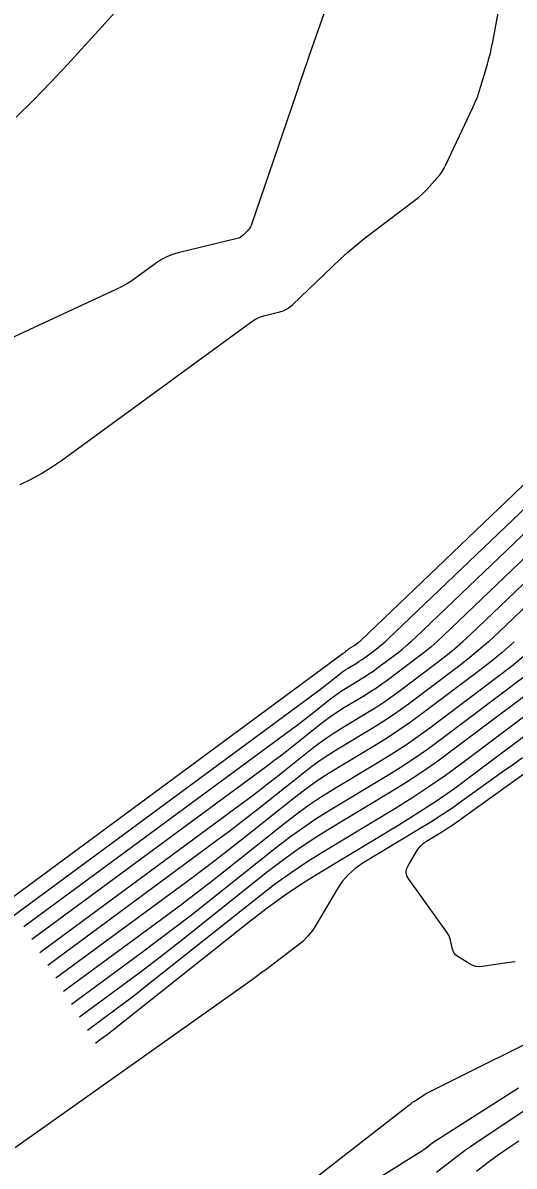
# Model space of a CAD drawing. Extents: x 1768942 to 1774819, y 723037 to 732099.
# Drawn here: x 1770546.4 to 1770581.3, y 726525 to 726606.2 of the extents above; entities that cross this region are included whole.
import ezdxf

# ---------------------------------------------------------------- set-up
doc = ezdxf.new("R2010")
doc.units = 0
doc.layers.add('R_Contours', color=7, linetype='Continuous')

msp = doc.modelspace()

# ---------------------------------------------------------------- linework, layer by layer
at = {"layer": 'R_Contours'}
for points in [[(1770546.19, 726573.421), (1770546.951, 726573.796), (1770547.69, 726574.207), (1770548.408, 726574.654), (1770549.104, 726575.137), (1770562.628, 726585.004), (1770562.849, 726585.149), (1770563.08, 726585.271), (1770563.323, 726585.37), (1770563.577, 726585.444), (1770564.614, 726585.697), (1770564.865, 726585.775), (1770565.099, 726585.884), (1770565.317, 726586.023), (1770565.518, 726586.191), (1770568.914, 726589.426), (1770569.458, 726589.928), (1770570.015, 726590.414), (1770570.586, 726590.883), (1770571.171, 726591.336), (1770574.286, 726593.673), (1770574.501, 726593.842), (1770574.707, 726594.022), (1770574.904, 726594.212), (1770575.091, 726594.412), (1770575.823, 726595.231), (1770575.998, 726595.442), (1770576.156, 726595.663), (1770576.297, 726595.895), (1770576.422, 726596.139), (1770578.331, 726600.207), (1770578.497, 726600.579), (1770578.648, 726600.956), (1770578.784, 726601.339), (1770578.906, 726601.727), (1770579.365, 726603.292), (1770579.474, 726603.684), (1770579.573, 726604.079), (1770579.662, 726604.476), (1770579.741, 726604.875), (1770581.186, 726612.742)], [(1770556.303, 726610.725), (1770549.561, 726603.291), (1770548.368, 726602.006), (1770547.145, 726600.751), (1770545.892, 726599.526)], [(1770568.161, 726608.1), (1770566.898, 726604.446), (1770566.611, 726603.615), (1770566.325, 726602.784), (1770566.04, 726601.953), (1770565.755, 726601.121), (1770562.577, 726591.829), (1770562.533, 726591.722), (1770562.477, 726591.622), (1770562.41, 726591.53), (1770562.331, 726591.445), (1770561.99, 726591.121), (1770561.901, 726591.046), (1770561.805, 726590.985), (1770561.702, 726590.937), (1770561.592, 726590.903), (1770557.398, 726589.881), (1770556.987, 726589.759), (1770556.594, 726589.6), (1770556.218, 726589.402), (1770555.86, 726589.167), (1770554.464, 726588.148), (1770554.11, 726587.903), (1770553.745, 726587.675), (1770553.369, 726587.466), (1770552.982, 726587.275), (1770537.631, 726580.157)], [(1770592.704, 726583.699), (1770570.366, 726562.341), (1770570.321, 726562.3), (1770570.276, 726562.26), (1770570.229, 726562.221), (1770570.181, 726562.184), (1770569.964, 726562.021), (1770569.927, 726561.993), (1770569.888, 726561.967), (1770569.849, 726561.941), (1770569.809, 726561.916), (1770569.649, 726561.82), (1770569.609, 726561.795), (1770569.571, 726561.769), (1770569.533, 726561.742), (1770569.496, 726561.713), (1770569.295, 726561.554), (1770569.249, 726561.517), (1770569.203, 726561.482), (1770569.156, 726561.446), (1770569.11, 726561.412), (1770530.313, 726532.796)], [(1770541.228, 726539.51), (1770567.318, 726558.754), (1770567.505, 726558.893), (1770567.69, 726559.033), (1770567.874, 726559.176), (1770568.057, 726559.32), (1770568.857, 726559.956), (1770569.004, 726560.07), (1770569.155, 726560.178), (1770569.31, 726560.282), (1770569.468, 726560.381), (1770570.106, 726560.766), (1770570.265, 726560.864), (1770570.42, 726560.966), (1770570.573, 726561.072), (1770570.723, 726561.182), (1770571.586, 726561.831), (1770571.777, 726561.979), (1770571.964, 726562.133), (1770572.145, 726562.292), (1770572.323, 726562.456), (1770592.08, 726581.347)], [(1770546.436, 726542.015), (1770565.527, 726556.097), (1770565.853, 726556.339), (1770566.177, 726556.585), (1770566.499, 726556.834), (1770566.818, 726557.086), (1770568.218, 726558.199), (1770568.476, 726558.398), (1770568.74, 726558.588), (1770569.01, 726558.769), (1770569.286, 726558.942), (1770570.403, 726559.615), (1770570.68, 726559.787), (1770570.952, 726559.965), (1770571.22, 726560.151), (1770571.482, 726560.343), (1770572.991, 726561.478), (1770573.325, 726561.737), (1770573.651, 726562.005), (1770573.97, 726562.284), (1770574.28, 726562.571), (1770591.455, 726578.994)], [(1770590.831, 726576.641), (1770576.236, 726562.687), (1770575.794, 726562.276), (1770575.339, 726561.878), (1770574.874, 726561.495), (1770574.396, 726561.125), (1770572.242, 726559.504), (1770571.866, 726559.23), (1770571.484, 726558.964), (1770571.095, 726558.709), (1770570.7, 726558.464), (1770569.105, 726557.502), (1770568.711, 726557.256), (1770568.325, 726556.997), (1770567.947, 726556.726), (1770567.579, 726556.442), (1770565.58, 726554.852), (1770565.124, 726554.492), (1770564.664, 726554.137), (1770564.201, 726553.786), (1770563.736, 726553.439), (1770547.002, 726541.097)], [(1770547.568, 726540.178), (1770561.944, 726550.782), (1770562.55, 726551.232), (1770563.151, 726551.689), (1770563.748, 726552.151), (1770564.341, 726552.618), (1770566.94, 726554.685), (1770567.419, 726555.054), (1770567.909, 726555.406), (1770568.411, 726555.743), (1770568.924, 726556.063), (1770570.997, 726557.313), (1770571.511, 726557.632), (1770572.016, 726557.964), (1770572.513, 726558.308), (1770573.001, 726558.666), (1770575.801, 726560.772), (1770576.422, 726561.253), (1770577.027, 726561.751), (1770577.618, 726562.268), (1770578.193, 726562.802), (1770590.206, 726574.288)], [(1770589.582, 726571.935), (1770580.15, 726562.917), (1770579.442, 726562.26), (1770578.715, 726561.624), (1770577.97, 726561.01), (1770577.207, 726560.418), (1770573.76, 726557.827), (1770573.159, 726557.387), (1770572.548, 726556.963), (1770571.926, 726556.555), (1770571.294, 726556.162), (1770568.742, 726554.624), (1770568.111, 726554.23), (1770567.494, 726553.815), (1770566.891, 726553.381), (1770566.301, 726552.928), (1770563.103, 726550.384), (1770562.373, 726549.809), (1770561.638, 726549.241), (1770560.898, 726548.679), (1770560.153, 726548.124), (1770548.134, 726539.259)], [(1770581.266, 726562.252), (1770580.403, 726561.497), (1770579.518, 726560.768), (1770578.612, 726560.065), (1770574.519, 726556.988), (1770573.806, 726556.466), (1770573.08, 726555.962), (1770572.341, 726555.477), (1770571.59, 726555.011), (1770568.561, 726553.185), (1770567.812, 726552.717), (1770567.079, 726552.225), (1770566.362, 726551.709), (1770565.662, 726551.171), (1770561.865, 726548.15), (1770560.998, 726547.467), (1770560.125, 726546.792), (1770559.246, 726546.126), (1770558.362, 726545.467), (1770548.7, 726538.341)], [(1770549.266, 726537.422), (1770556.57, 726542.809), (1770557.595, 726543.572), (1770558.612, 726544.344), (1770559.623, 726545.126), (1770560.626, 726545.916), (1770565.023, 726549.413), (1770565.834, 726550.037), (1770566.663, 726550.634), (1770567.512, 726551.203), (1770568.379, 726551.746), (1770571.887, 726553.861), (1770572.757, 726554.4), (1770573.612, 726554.961), (1770574.452, 726555.544), (1770575.278, 726556.149), (1770580.017, 726559.712), (1770581.067, 726560.526), (1770582.091, 726561.37)], [(1770551.534, 726533.742), (1770551.542, 726533.748), (1770551.656, 726533.836), (1770551.771, 726533.924), (1770551.887, 726534.01), (1770552.351, 726534.352), (1770552.466, 726534.438), (1770552.581, 726534.525), (1770552.695, 726534.613), (1770552.808, 726534.702), (1770562.467, 726542.385), (1770563.72, 726543.349), (1770565.002, 726544.271), (1770566.313, 726545.151), (1770567.654, 726545.989), (1770573.075, 726549.257), (1770574.418, 726550.091), (1770575.74, 726550.958), (1770577.038, 726551.859), (1770578.314, 726552.793), (1770588.856, 726560.72)], [(1770549.833, 726536.503), (1770554.779, 726540.152), (1770555.943, 726541.019), (1770557.099, 726541.896), (1770558.248, 726542.784), (1770559.388, 726543.683), (1770564.384, 726547.656), (1770565.305, 726548.365), (1770566.248, 726549.043), (1770567.212, 726549.69), (1770568.198, 726550.307), (1770572.184, 726552.71), (1770573.172, 726553.323), (1770574.144, 726553.961), (1770575.099, 726554.623), (1770576.037, 726555.31), (1770582.078, 726559.852)], [(1770584.337, 726560.142), (1770576.796, 726554.471), (1770575.745, 726553.702), (1770574.676, 726552.96), (1770573.588, 726552.246), (1770572.481, 726551.559), (1770568.017, 726548.867), (1770566.913, 726548.177), (1770565.833, 726547.453), (1770564.777, 726546.693), (1770563.745, 726545.899), (1770557.51, 726540.94), (1770556.554, 726540.187), (1770555.591, 726539.442), (1770554.621, 726538.706), (1770553.645, 726537.979), (1770550.399, 726535.584)], [(1770550.965, 726534.666), (1770552.998, 726536.165), (1770553.544, 726536.572), (1770554.086, 726536.983), (1770554.625, 726537.4), (1770555.159, 726537.821), (1770563.106, 726544.142), (1770564.248, 726545.021), (1770565.417, 726545.862), (1770566.613, 726546.664), (1770567.835, 726547.428), (1770572.778, 726550.408), (1770574.003, 726551.168), (1770575.208, 726551.959), (1770576.392, 726552.78), (1770577.555, 726553.632), (1770586.597, 726560.431)], [(1770581.339, 726539.505), (1770580.938, 726539.461), (1770578.992, 726539.175), (1770578.766, 726539.161), (1770578.547, 726539.186), (1770578.338, 726539.25), (1770578.136, 726539.355), (1770577.226, 726539.925), (1770577.101, 726540.021), (1770577.002, 726540.134), (1770576.928, 726540.265), (1770576.88, 726540.414), (1770576.737, 726541.047), (1770576.694, 726541.202), (1770576.636, 726541.35), (1770576.564, 726541.492), (1770576.477, 726541.627), (1770573.774, 726545.389), (1770573.647, 726545.622), (1770573.597, 726545.858), (1770573.624, 726546.097), (1770573.729, 726546.34), (1770574.324, 726547.355), (1770574.469, 726547.571), (1770574.637, 726547.764), (1770574.828, 726547.935), (1770575.042, 726548.082), (1770575.946, 726548.627), (1770576.171, 726548.765), (1770576.392, 726548.908), (1770576.611, 726549.055), (1770576.827, 726549.207), (1770588.748, 726557.743)], [(1770581.848, 726554.015), (1770581.135, 726553.495), (1770580.419, 726552.979), (1770577.547, 726550.923), (1770576.825, 726550.416), (1770576.093, 726549.924), (1770575.351, 726549.446), (1770574.599, 726548.983), (1770570.479, 726546.5), (1770569.944, 726546.131), (1770569.467, 726545.706), (1770569.047, 726545.223), (1770568.685, 726544.683), (1770567.227, 726542.195), (1770566.938, 726541.751), (1770566.61, 726541.342), (1770566.243, 726540.968), (1770565.838, 726540.628), (1770564.138, 726539.336), (1770563.712, 726539.015), (1770563.283, 726538.697), (1770562.852, 726538.383), (1770562.418, 726538.073), (1770547.06, 726527.183), (1770546.443, 726526.741), (1770545.83, 726526.292)], [(1770566.103, 726523.352), (1770573.789, 726529.338), (1770573.919, 726529.436), (1770574.051, 726529.532), (1770574.185, 726529.624), (1770574.321, 726529.713), (1770574.871, 726530.063), (1770575.01, 726530.149), (1770575.151, 726530.231), (1770575.294, 726530.309), (1770575.438, 726530.383), (1770584.563, 726534.926)], [(1770586.393, 726531.88), (1770578.532, 726526.619), (1770578.174, 726526.374), (1770577.819, 726526.123), (1770577.469, 726525.867), (1770577.123, 726525.604), (1770575.748, 726524.542)], [(1770581.57, 726530.545), (1770575.881, 726526.925), (1770575.764, 726526.848), (1770575.649, 726526.769), (1770575.535, 726526.687), (1770575.424, 726526.602), (1770574.982, 726526.258), (1770574.87, 726526.173), (1770574.757, 726526.092), (1770574.641, 726526.013), (1770574.523, 726525.937), (1770564.206, 726519.486)], [(1770578.586, 726524.641), (1770579.322, 726525.201), (1770580.068, 726525.747), (1770580.823, 726526.281), (1770581.587, 726526.802)]]:
    msp.add_lwpolyline(points, dxfattribs=at)

doc.saveas('drawing.dxf')
